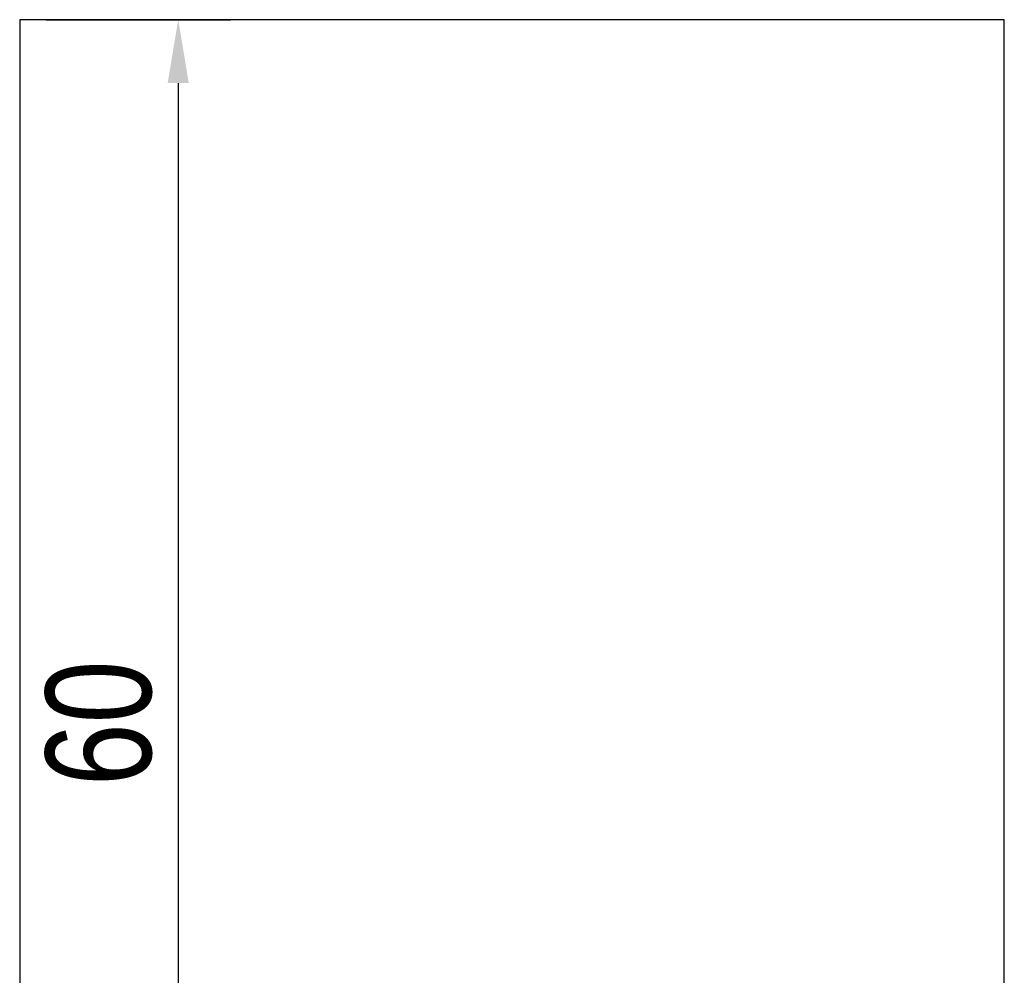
# Model space of a CAD drawing. Header units: millimetres. Extents: x 42 to 554, y 166 to 335.
# Tile 334 of 410: x 453 to 495, y 224 to 265. Entities that reach past the tile are written whole.
import ezdxf

# ---------------------------------------------------------------- set-up
doc = ezdxf.new("R2010")
doc.units = ezdxf.units.MM
doc.header["$LTSCALE"] = 30.734
doc.header["$PDMODE"] = 3
doc.header["$PDSIZE"] = 0.3125
doc.layers.get('0').update_dxf_attribs({"linetype": 'CONTINUOUS'})
doc.layers.get('Defpoints').update_dxf_attribs({"linetype": 'CONTINUOUS'})
doc.layers.add('Dim', color=6, linetype='CONTINUOUS', lineweight=13)
doc.styles.get("Standard").update_dxf_attribs({"font": 'txt', "width": 0.8})
doc.dimstyles.new('ISO-25_WS', dxfattribs={"dimscale": 1.8, "dimtxt": 2.5, "dimasz": 1.5, "dimexe": 1.25, "dimexo": 0.625, "dimtad": 1, "dimdsep": 46, "dimtxsty": 'Standard', "dimcen": 2.5, "dimadec": 0, "dimazin": 0, "dimtfac": 1, "dimtmove": 0, "dimatfit": 3, "dimfxl": 1, "dimtolj": 1, "dimtzin": 0, "dimarcsym": 0})

# ---------------------------------------------------------------- blocks, each defined once
blk = doc.blocks.new('*D39')
at = {"layer": 'Defpoints', "color": 0}
for p in [(452.749, 265.212), (452.749, 205.212), (459.511, 205.212)]:
    blk.add_point(p, dxfattribs=at)
at = {"layer": 'Dim', "color": 0, "lineweight": -2}
for p, q in [((453.874, 265.212), (461.761, 265.212)), ((459.511, 262.512), (459.511, 207.912)), ((453.874, 205.212), (461.761, 205.212))]:
    blk.add_line(p, q, dxfattribs=at)
at = {"layer": 'Dim', "color": 0}
for points in [[(459.961, 262.512), (459.061, 262.512), (459.511, 265.212)], [(459.061, 207.912), (459.961, 207.912), (459.511, 205.212)]]:
    blk.add_solid(points, dxfattribs=at)
at = {"layer": 'Dim', "color": 0, "insert": (456.136, 235.212), "char_height": 4.5, "attachment_point": 5, "rotation": 90}
blk.add_mtext('\\A1;60', dxfattribs=at)

msp = doc.modelspace()

# ---------------------------------------------------------------- linework, layer by layer
at = {"color": 3}
msp.add_lwpolyline([(452.749, 205.212), (494.749, 205.212), (494.749, 265.212), (452.749, 265.212)], close=True, dxfattribs=at)

# ---------------------------------------------------------------- dimensions: what is measured, and where the dimension line sits
at = {"layer": 'Dim'}
dim = msp.add_linear_dim(base=(459.511, 205.212), p1=(452.749, 265.212), p2=(452.749, 205.212), angle=90, dimstyle='ISO-25_WS', dxfattribs=at)
dim.commit()
dim.dimension.update_dxf_attribs({"geometry": '*D39', "text_midpoint": (456.136, 235.212)})

doc.saveas('drawing.dxf')
